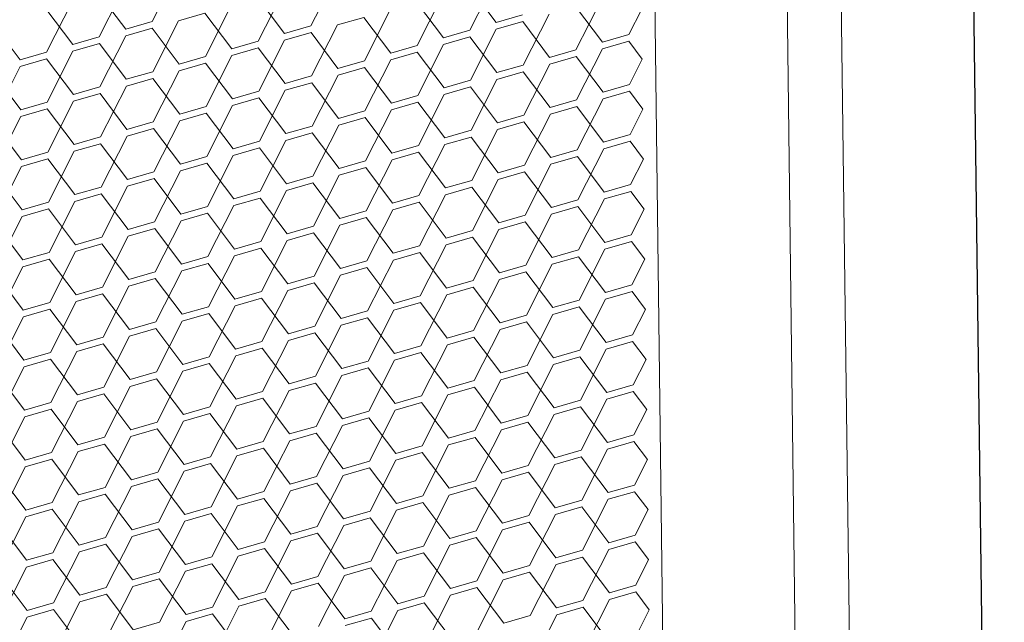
# Model space of a CAD drawing. Header units: millimetres. Extents: x 3925 to 5043, y -86 to 778.
# Tile 423 of 439: x 4968.87 to 4977.15, y 545.47 to 550.54. Entities that reach past the tile are written whole.
import ezdxf

# ---------------------------------------------------------------- set-up
doc = ezdxf.new("R2010")
doc.units = ezdxf.units.MM
doc.header["$LTSCALE"] = 46.255
doc.layers.add('H30K-DUST-FIDXF_CONTINUOUS_LINE', color=7, linetype='CONTINUOUS')
doc.layers.add('H30K-SPONGE-DXF_CONTINUOUS_LINE', color=7, linetype='CONTINUOUS')

msp = doc.modelspace()

# ---------------------------------------------------------------- linework, layer by layer
at = {"layer": 'H30K-DUST-FIDXF_CONTINUOUS_LINE', "color": 7, "linetype": 'Continuous', "lineweight": 0}
for p, q in [((4975.2506, 556.3884), (4975.5662, 531.4648)), ((4974.1468, 555.6212), (4974.4435, 532.1964)), ((4969.9801, 550.5238), (4970.1974, 550.9524)), ((4971.3167, 550.4876), (4971.534, 550.9163)), ((4972.6534, 550.4515), (4972.8706, 550.8802)), ((4969.5363, 550.3955), (4969.7536, 550.8242)), ((4970.873, 550.3594), (4971.0902, 550.788)), ((4972.8753, 550.5156), (4972.6488, 550.816)), ((4969.7582, 550.4596), (4969.5317, 550.76)), ((4971.0948, 550.4235), (4970.8683, 550.7239)), ((4972.2096, 550.3232), (4972.4269, 550.7519)), ((4973.5462, 550.2871), (4973.7635, 550.7158)), ((4969.3144, 550.3314), (4969.0879, 550.6318)), ((4969.0925, 550.2672), (4969.3098, 550.6959)), ((4970.4292, 550.2311), (4970.6465, 550.6598)), ((4971.7658, 550.195), (4971.9831, 550.6236)), ((4972.4315, 550.3874), (4972.205, 550.6878)), ((4973.7681, 550.3512), (4973.5416, 550.6516)), ((4973.99, 550.4154), (4974.0987, 550.6297)), ((4970.4246, 550.5956), (4970.2027, 550.5315)), ((4970.6511, 550.2952), (4970.4246, 550.5956)), ((4971.7612, 550.5595), (4971.5393, 550.4954)), ((4971.9877, 550.2591), (4971.7612, 550.5595)), ((4972.8753, 550.5156), (4973.0971, 550.5798)), ((4973.1025, 550.1588), (4973.3197, 550.5875)), ((4968.8707, 550.2031), (4968.6441, 550.5035)), ((4969.7582, 550.4596), (4969.9801, 550.5238)), ((4969.9808, 550.4674), (4969.7589, 550.4033)), ((4970.2073, 550.167), (4969.9808, 550.4674)), ((4969.9854, 550.1028), (4970.2027, 550.5315)), ((4971.0948, 550.4235), (4971.3167, 550.4876)), ((4971.3221, 550.0667), (4971.5393, 550.4954)), ((4972.6587, 550.0306), (4972.876, 550.4592)), ((4973.0979, 550.5234), (4972.876, 550.4592)), ((4973.3244, 550.223), (4973.0979, 550.5234)), ((4969.3144, 550.3314), (4969.5363, 550.3955)), ((4969.5416, 549.9746), (4969.7589, 550.4033)), ((4971.3174, 550.4313), (4971.0956, 550.3671)), ((4971.5439, 550.1308), (4971.3174, 550.4313)), ((4972.4315, 550.3874), (4972.6534, 550.4515)), ((4972.6541, 550.3951), (4972.4322, 550.331)), ((4972.8806, 550.0947), (4972.6541, 550.3951)), ((4973.7681, 550.3512), (4973.99, 550.4154)), ((4969.537, 550.3391), (4969.3151, 550.275)), ((4969.7635, 550.0387), (4969.537, 550.3391)), ((4970.6511, 550.2952), (4970.873, 550.3594)), ((4970.8737, 550.303), (4970.6518, 550.2389)), ((4971.1002, 550.0026), (4970.8737, 550.303)), ((4970.8783, 549.9384), (4971.0956, 550.3671)), ((4971.9877, 550.2591), (4972.2096, 550.3232)), ((4972.2149, 549.9023), (4972.4322, 550.331)), ((4973.5516, 549.8662), (4973.7689, 550.2949)), ((4973.9907, 550.359), (4973.7689, 550.2949)), ((4974.104, 550.2088), (4973.9907, 550.359)), ((4968.8707, 550.2031), (4969.0925, 550.2672)), ((4969.0933, 550.2109), (4968.8714, 550.1467)), ((4969.3198, 549.9104), (4969.0933, 550.2109)), ((4969.0979, 549.8463), (4969.3151, 550.275)), ((4970.2073, 550.167), (4970.4292, 550.2311)), ((4970.4345, 549.8102), (4970.6518, 550.2389)), ((4972.2103, 550.2669), (4971.9884, 550.2027)), ((4972.4368, 549.9664), (4972.2103, 550.2669)), ((4973.3244, 550.223), (4973.5462, 550.2871)), ((4973.547, 550.2307), (4973.3251, 550.1666)), ((4973.7735, 549.9303), (4973.547, 550.2307)), ((4973.9954, 549.9944), (4974.104, 550.2088)), ((4968.6541, 549.7181), (4968.8714, 550.1467)), ((4970.4299, 550.1747), (4970.208, 550.1106)), ((4970.6564, 549.8743), (4970.4299, 550.1747)), ((4971.5439, 550.1308), (4971.7658, 550.195)), ((4971.7665, 550.1386), (4971.5447, 550.0745)), ((4971.993, 549.8382), (4971.7665, 550.1386)), ((4971.7712, 549.774), (4971.9884, 550.2027)), ((4972.8806, 550.0947), (4973.1025, 550.1588)), ((4973.1078, 549.7379), (4973.3251, 550.1666)), ((4968.876, 549.7822), (4968.6495, 550.0826)), ((4969.7635, 550.0387), (4969.9854, 550.1028)), ((4969.9861, 550.0465), (4969.7642, 549.9823)), ((4970.2126, 549.7461), (4969.9861, 550.0465)), ((4969.9907, 549.6819), (4970.208, 550.1106)), ((4971.1002, 550.0026), (4971.3221, 550.0667)), ((4971.3274, 549.6458), (4971.5447, 550.0745)), ((4973.1032, 550.1025), (4972.8813, 550.0383)), ((4973.3297, 549.802), (4973.1032, 550.1025)), ((4969.3198, 549.9104), (4969.5416, 549.9746)), ((4969.547, 549.5537), (4969.7642, 549.9823)), ((4971.3228, 550.0103), (4971.1009, 549.9462)), ((4971.5493, 549.7099), (4971.3228, 550.0103)), ((4972.4368, 549.9664), (4972.6587, 550.0306)), ((4972.6594, 549.9742), (4972.4375, 549.9101)), ((4972.8859, 549.6738), (4972.6594, 549.9742)), ((4972.664, 549.6097), (4972.8813, 550.0383)), ((4973.7735, 549.9303), (4973.9954, 549.9944)), ((4969.5424, 549.9182), (4969.3205, 549.8541)), ((4969.7689, 549.6178), (4969.5424, 549.9182)), ((4970.6564, 549.8743), (4970.8783, 549.9384)), ((4970.879, 549.8821), (4970.6571, 549.8179)), ((4971.1055, 549.5817), (4970.879, 549.8821)), ((4970.8836, 549.5175), (4971.1009, 549.9462)), ((4971.993, 549.8382), (4972.2149, 549.9023)), ((4972.2203, 549.4814), (4972.4375, 549.9101)), ((4973.9961, 549.9381), (4973.7742, 549.8739)), ((4974.1093, 549.7879), (4973.9961, 549.9381)), ((4968.876, 549.7822), (4969.0979, 549.8463)), ((4969.1032, 549.4254), (4969.3205, 549.8541)), ((4970.2126, 549.7461), (4970.4345, 549.8102)), ((4970.4398, 549.3893), (4970.6571, 549.8179)), ((4972.2156, 549.8459), (4971.9938, 549.7818)), ((4972.4422, 549.5455), (4972.2156, 549.8459)), ((4973.3297, 549.802), (4973.5516, 549.8662)), ((4973.5523, 549.8098), (4973.3304, 549.7457)), ((4973.7788, 549.5094), (4973.5523, 549.8098)), ((4973.5569, 549.4453), (4973.7742, 549.8739)), ((4968.6594, 549.2971), (4968.8767, 549.7258)), ((4969.0986, 549.7899), (4968.8767, 549.7258)), ((4969.3251, 549.4895), (4969.0986, 549.7899)), ((4970.4352, 549.7538), (4970.2133, 549.6897)), ((4970.6617, 549.4534), (4970.4352, 549.7538)), ((4971.5493, 549.7099), (4971.7712, 549.774)), ((4971.7719, 549.7177), (4971.55, 549.6535)), ((4971.9984, 549.4173), (4971.7719, 549.7177)), ((4971.7765, 549.3531), (4971.9938, 549.7818)), ((4972.8859, 549.6738), (4973.1078, 549.7379)), ((4973.1131, 549.317), (4973.3304, 549.7457)), ((4974.0007, 549.5735), (4974.1093, 549.7879)), ((4968.8813, 549.3613), (4968.6548, 549.6617)), ((4969.7689, 549.6178), (4969.9907, 549.6819)), ((4969.9961, 549.261), (4970.2133, 549.6897)), ((4971.1055, 549.5817), (4971.3274, 549.6458)), ((4971.3327, 549.2249), (4971.55, 549.6535)), ((4973.1085, 549.6815), (4972.8866, 549.6174)), ((4973.335, 549.3811), (4973.1085, 549.6815)), ((4969.3251, 549.4895), (4969.547, 549.5537)), ((4969.5523, 549.1327), (4969.7696, 549.5614)), ((4969.9915, 549.6255), (4969.7696, 549.5614)), ((4970.218, 549.3251), (4969.9915, 549.6255)), ((4971.3281, 549.5894), (4971.1062, 549.5253)), ((4971.5546, 549.289), (4971.3281, 549.5894)), ((4972.4422, 549.5455), (4972.664, 549.6097)), ((4972.6648, 549.5533), (4972.4429, 549.4891)), ((4972.8913, 549.2529), (4972.6648, 549.5533)), ((4972.6694, 549.1887), (4972.8866, 549.6174)), ((4973.7788, 549.5094), (4974.0007, 549.5735)), ((4969.5477, 549.4973), (4969.3258, 549.4331)), ((4969.7742, 549.1969), (4969.5477, 549.4973)), ((4970.6617, 549.4534), (4970.8836, 549.5175)), ((4970.8843, 549.4611), (4970.6624, 549.397)), ((4971.1108, 549.1607), (4970.8843, 549.4611)), ((4970.8889, 549.0966), (4971.1062, 549.5253)), ((4971.9984, 549.4173), (4972.2203, 549.4814)), ((4972.2256, 549.0605), (4972.4429, 549.4891)), ((4974.0014, 549.5171), (4973.7795, 549.453)), ((4974.1146, 549.3669), (4974.0014, 549.5171)), ((4968.8813, 549.3613), (4969.1032, 549.4254)), ((4969.1085, 549.0045), (4969.3258, 549.4331)), ((4970.218, 549.3251), (4970.4398, 549.3893)), ((4970.4452, 548.9683), (4970.6624, 549.397)), ((4972.221, 549.425), (4971.9991, 549.3609)), ((4972.4475, 549.1246), (4972.221, 549.425)), ((4973.335, 549.3811), (4973.5569, 549.4453)), ((4973.5576, 549.3889), (4973.3357, 549.3247)), ((4973.7841, 549.0885), (4973.5576, 549.3889)), ((4973.5622, 549.0243), (4973.7795, 549.453)), ((4968.6648, 548.8762), (4968.882, 549.3049)), ((4969.1039, 549.369), (4968.882, 549.3049)), ((4969.3304, 549.0686), (4969.1039, 549.369)), ((4970.4406, 549.3329), (4970.2187, 549.2687)), ((4970.6671, 549.0325), (4970.4406, 549.3329)), ((4971.5546, 549.289), (4971.7765, 549.3531)), ((4971.7772, 549.2967), (4971.5553, 549.2326)), ((4972.0037, 548.9963), (4971.7772, 549.2967)), ((4971.7818, 548.9322), (4971.9991, 549.3609)), ((4972.8913, 549.2529), (4973.1131, 549.317)), ((4973.1185, 548.8961), (4973.3357, 549.3247)), ((4974.006, 549.1526), (4974.1146, 549.3669)), ((4968.8866, 548.9403), (4968.6601, 549.2407)), ((4969.7742, 549.1969), (4969.9961, 549.261)), ((4970.0014, 548.8401), (4970.2187, 549.2687)), ((4971.1108, 549.1607), (4971.3327, 549.2249)), ((4971.3381, 548.8039), (4971.5553, 549.2326)), ((4973.1139, 549.2606), (4972.892, 549.1965)), ((4973.3404, 548.9602), (4973.1139, 549.2606)), ((4969.3304, 549.0686), (4969.5523, 549.1327)), ((4969.5576, 548.7118), (4969.7749, 549.1405)), ((4969.9968, 549.2046), (4969.7749, 549.1405)), ((4970.2233, 548.9042), (4969.9968, 549.2046)), ((4971.3334, 549.1685), (4971.1115, 549.1043)), ((4971.5599, 548.8681), (4971.3334, 549.1685)), ((4972.4475, 549.1246), (4972.6694, 549.1887)), ((4972.6701, 549.1323), (4972.4482, 549.0682)), ((4972.8966, 548.8319), (4972.6701, 549.1323)), ((4972.6747, 548.7678), (4972.892, 549.1965)), ((4973.7841, 549.0885), (4974.006, 549.1526)), ((4969.553, 549.0763), (4969.3311, 549.0122)), ((4969.7795, 548.7759), (4969.553, 549.0763)), ((4970.6671, 549.0325), (4970.8889, 549.0966)), ((4970.8943, 548.6757), (4971.1115, 549.1043)), ((4972.0037, 548.9963), (4972.2256, 549.0605)), ((4972.2309, 548.6395), (4972.4482, 549.0682)), ((4974.0067, 549.0962), (4973.7848, 549.0321)), ((4974.12, 548.946), (4974.0067, 549.0962)), ((4968.8866, 548.9403), (4969.1085, 549.0045)), ((4969.1139, 548.5835), (4969.3311, 549.0122)), ((4970.2233, 548.9042), (4970.4452, 548.9683)), ((4970.4505, 548.5474), (4970.6678, 548.9761)), ((4970.8897, 549.0402), (4970.6678, 548.9761)), ((4971.1162, 548.7398), (4970.8897, 549.0402)), ((4972.2263, 549.0041), (4972.0044, 548.9399)), ((4972.4528, 548.7037), (4972.2263, 549.0041)), ((4973.3404, 548.9602), (4973.5622, 549.0243)), ((4973.563, 548.9679), (4973.3411, 548.9038)), ((4973.7895, 548.6675), (4973.563, 548.9679)), ((4973.5676, 548.6034), (4973.7848, 549.0321)), ((4968.6701, 548.4553), (4968.8874, 548.8839)), ((4969.1092, 548.9481), (4968.8874, 548.8839)), ((4969.3357, 548.6477), (4969.1092, 548.9481)), ((4970.4459, 548.9119), (4970.224, 548.8478)), ((4970.6724, 548.6115), (4970.4459, 548.9119)), ((4971.5599, 548.8681), (4971.7818, 548.9322)), ((4971.7872, 548.5113), (4972.0044, 548.9399)), ((4972.8966, 548.8319), (4973.1185, 548.8961)), ((4973.1238, 548.4751), (4973.3411, 548.9038)), ((4974.0113, 548.7317), (4974.12, 548.946)), ((4968.892, 548.5194), (4968.6655, 548.8198)), ((4969.7795, 548.7759), (4970.0014, 548.8401)), ((4970.0067, 548.4191), (4970.224, 548.8478)), ((4971.1162, 548.7398), (4971.3381, 548.8039)), ((4971.3434, 548.383), (4971.5607, 548.8117)), ((4971.7825, 548.8758), (4971.5607, 548.8117)), ((4972.009, 548.5754), (4971.7825, 548.8758)), ((4973.1192, 548.8397), (4972.8973, 548.7755)), ((4973.3457, 548.5393), (4973.1192, 548.8397)), ((4969.563, 548.2909), (4969.7802, 548.7195)), ((4970.0021, 548.7837), (4969.7802, 548.7195)), ((4970.2286, 548.4833), (4970.0021, 548.7837)), ((4971.3388, 548.7475), (4971.1169, 548.6834)), ((4971.5653, 548.4471), (4971.3388, 548.7475)), ((4972.4528, 548.7037), (4972.6747, 548.7678)), ((4972.68, 548.3469), (4972.8973, 548.7755)), ((4973.7895, 548.6675), (4974.0113, 548.7317)), ((4969.3357, 548.6477), (4969.5576, 548.7118)), ((4969.5583, 548.6554), (4969.3365, 548.5913)), ((4969.7849, 548.355), (4969.5583, 548.6554)), ((4970.6724, 548.6115), (4970.8943, 548.6757)), ((4970.8996, 548.2547), (4971.1169, 548.6834)), ((4972.009, 548.5754), (4972.2309, 548.6395)), ((4972.2363, 548.2186), (4972.4535, 548.6473)), ((4972.6754, 548.7114), (4972.4535, 548.6473)), ((4972.9019, 548.411), (4972.6754, 548.7114)), ((4974.0121, 548.6753), (4973.7902, 548.6111)), ((4974.1253, 548.5251), (4974.0121, 548.6753)), ((4968.892, 548.5194), (4969.1139, 548.5835)), ((4969.1192, 548.1626), (4969.3365, 548.5913)), ((4970.4558, 548.1265), (4970.6731, 548.5551)), ((4970.895, 548.6193), (4970.6731, 548.5551)), ((4971.1215, 548.3189), (4970.895, 548.6193)), ((4972.2316, 548.5831), (4972.0098, 548.519)), ((4972.4581, 548.2827), (4972.2316, 548.5831)), ((4973.3457, 548.5393), (4973.5676, 548.6034)), ((4973.5729, 548.1825), (4973.7902, 548.6111)), ((4969.1146, 548.5271), (4968.8927, 548.463)), ((4969.3411, 548.2267), (4969.1146, 548.5271)), ((4970.2286, 548.4833), (4970.4505, 548.5474)), ((4970.4512, 548.491), (4970.2293, 548.4269)), ((4970.6777, 548.1906), (4970.4512, 548.491)), ((4971.5653, 548.4471), (4971.7872, 548.5113)), ((4971.7925, 548.0903), (4972.0098, 548.519)), ((4972.9019, 548.411), (4973.1238, 548.4751)), ((4973.1291, 548.0542), (4973.3464, 548.4829)), ((4973.5683, 548.547), (4973.3464, 548.4829)), ((4973.7948, 548.2466), (4973.5683, 548.547)), ((4974.0167, 548.3107), (4974.1253, 548.5251)), ((4968.8973, 548.0985), (4968.6708, 548.3989)), ((4968.6754, 548.0343), (4968.8927, 548.463)), ((4969.7849, 548.355), (4970.0067, 548.4191)), ((4970.0121, 547.9982), (4970.2293, 548.4269)), ((4971.3487, 547.9621), (4971.566, 548.3907)), ((4971.7879, 548.4549), (4971.566, 548.3907)), ((4972.0144, 548.1545), (4971.7879, 548.4549)), ((4973.1245, 548.4187), (4972.9026, 548.3546)), ((4973.351, 548.1183), (4973.1245, 548.4187)), ((4970.0075, 548.3627), (4969.7856, 548.2986)), ((4970.234, 548.0623), (4970.0075, 548.3627)), ((4971.1215, 548.3189), (4971.3434, 548.383)), ((4971.3441, 548.3266), (4971.1222, 548.2625)), ((4971.5706, 548.0262), (4971.3441, 548.3266)), ((4972.4581, 548.2827), (4972.68, 548.3469)), ((4972.6854, 547.9259), (4972.9026, 548.3546)), ((4973.7948, 548.2466), (4974.0167, 548.3107)), ((4969.3411, 548.2267), (4969.563, 548.2909)), ((4969.5637, 548.2345), (4969.3418, 548.1703)), ((4969.7902, 547.9341), (4969.5637, 548.2345)), ((4969.5683, 547.8699), (4969.7856, 548.2986)), ((4970.6777, 548.1906), (4970.8996, 548.2547)), ((4970.9049, 547.8338), (4971.1222, 548.2625)), ((4972.0144, 548.1545), (4972.2363, 548.2186)), ((4972.2416, 547.7977), (4972.4589, 548.2263)), ((4972.6807, 548.2905), (4972.4589, 548.2263)), ((4972.9072, 547.9901), (4972.6807, 548.2905)), ((4974.0174, 548.2543), (4973.7955, 548.1902)), ((4974.1306, 548.1041), (4974.0174, 548.2543)), ((4968.8973, 548.0985), (4969.1192, 548.1626)), ((4969.1245, 547.7417), (4969.3418, 548.1703)), ((4970.9003, 548.1983), (4970.6784, 548.1342)), ((4971.1268, 547.8979), (4970.9003, 548.1983)), ((4972.237, 548.1622), (4972.0151, 548.0981)), ((4972.4635, 547.8618), (4972.237, 548.1622)), ((4973.351, 548.1183), (4973.5729, 548.1825)), ((4973.5782, 547.7615), (4973.7955, 548.1902)), ((4969.1199, 548.1062), (4968.898, 548.0421)), ((4969.3464, 547.8058), (4969.1199, 548.1062)), ((4970.234, 548.0623), (4970.4558, 548.1265)), ((4970.4566, 548.0701), (4970.2347, 548.0059)), ((4970.6831, 547.7697), (4970.4566, 548.0701)), ((4970.4612, 547.7055), (4970.6784, 548.1342)), ((4971.5706, 548.0262), (4971.7925, 548.0903)), ((4971.7978, 547.6694), (4972.0151, 548.0981)), ((4972.9072, 547.9901), (4973.1291, 548.0542)), ((4973.1345, 547.6333), (4973.3517, 548.0619)), ((4973.5736, 548.1261), (4973.3517, 548.0619)), ((4973.8001, 547.8257), (4973.5736, 548.1261)), ((4974.022, 547.8898), (4974.1306, 548.1041)), ((4968.9026, 547.6775), (4968.6761, 547.9779)), ((4968.6808, 547.6134), (4968.898, 548.0421)), ((4969.7902, 547.9341), (4970.0121, 547.9982)), ((4970.0174, 547.5773), (4970.2347, 548.0059)), ((4971.354, 547.5411), (4971.5713, 547.9698)), ((4971.7932, 548.0339), (4971.5713, 547.9698)), ((4972.0197, 547.7335), (4971.7932, 548.0339)), ((4973.1298, 547.9978), (4972.908, 547.9337)), ((4973.3564, 547.6974), (4973.1298, 547.9978)), ((4970.0128, 547.9418), (4969.7909, 547.8777)), ((4970.2393, 547.6414), (4970.0128, 547.9418)), ((4971.1268, 547.8979), (4971.3487, 547.9621)), ((4971.3494, 547.9057), (4971.1275, 547.8415)), ((4971.5759, 547.6053), (4971.3494, 547.9057)), ((4972.4635, 547.8618), (4972.6854, 547.9259)), ((4972.6907, 547.505), (4972.908, 547.9337)), ((4973.8001, 547.8257), (4974.022, 547.8898)), ((4969.3464, 547.8058), (4969.5683, 547.8699)), ((4969.569, 547.8135), (4969.3471, 547.7494)), ((4969.7955, 547.5131), (4969.569, 547.8135)), ((4969.5736, 547.449), (4969.7909, 547.8777)), ((4970.6831, 547.7697), (4970.9049, 547.8338)), ((4970.9103, 547.4129), (4971.1275, 547.8415)), ((4972.2469, 547.3767), (4972.4642, 547.8054)), ((4972.6861, 547.8695), (4972.4642, 547.8054)), ((4972.9126, 547.5691), (4972.6861, 547.8695)), ((4974.0227, 547.8334), (4973.8008, 547.7693)), ((4974.136, 547.6832), (4974.0227, 547.8334)), ((4968.9026, 547.6775), (4969.1245, 547.7417)), ((4969.1299, 547.3207), (4969.3471, 547.7494)), ((4970.9057, 547.7774), (4970.6838, 547.7133)), ((4971.1322, 547.477), (4970.9057, 547.7774)), ((4972.0197, 547.7335), (4972.2416, 547.7977)), ((4972.2423, 547.7413), (4972.0204, 547.6771)), ((4972.4688, 547.4409), (4972.2423, 547.7413)), ((4973.3564, 547.6974), (4973.5782, 547.7615)), ((4973.5836, 547.3406), (4973.8008, 547.7693)), ((4969.1252, 547.6853), (4968.9034, 547.6211)), ((4969.3517, 547.3849), (4969.1252, 547.6853)), ((4970.2393, 547.6414), (4970.4612, 547.7055)), ((4970.4619, 547.6491), (4970.24, 547.585)), ((4970.6884, 547.3487), (4970.4619, 547.6491)), ((4970.4665, 547.2846), (4970.6838, 547.7133)), ((4971.5759, 547.6053), (4971.7978, 547.6694)), ((4971.8031, 547.2485), (4972.0204, 547.6771)), ((4973.1398, 547.2123), (4973.3571, 547.641)), ((4973.579, 547.7051), (4973.3571, 547.641)), ((4973.8055, 547.4047), (4973.579, 547.7051)), ((4974.0273, 547.4689), (4974.136, 547.6832)), ((4968.908, 547.2566), (4968.6815, 547.557)), ((4968.6861, 547.1925), (4968.9034, 547.6211)), ((4969.7955, 547.5131), (4970.0174, 547.5773)), ((4970.0227, 547.1563), (4970.24, 547.585)), ((4971.7985, 547.613), (4971.5766, 547.5489)), ((4972.025, 547.3126), (4971.7985, 547.613)), ((4972.9126, 547.5691), (4973.1345, 547.6333)), ((4973.1352, 547.5769), (4972.9133, 547.5127)), ((4973.3617, 547.2765), (4973.1352, 547.5769)), ((4970.0181, 547.5209), (4969.7962, 547.4567)), ((4970.2446, 547.2205), (4970.0181, 547.5209)), ((4971.1322, 547.477), (4971.354, 547.5411)), ((4971.3548, 547.4847), (4971.1329, 547.4206)), ((4971.5813, 547.1843), (4971.3548, 547.4847)), ((4971.3594, 547.1202), (4971.5766, 547.5489)), ((4972.4688, 547.4409), (4972.6907, 547.505)), ((4972.696, 547.0841), (4972.9133, 547.5127)), ((4969.3517, 547.3849), (4969.5736, 547.449)), ((4969.5743, 547.3926), (4969.3525, 547.3285)), ((4969.8008, 547.0922), (4969.5743, 547.3926)), ((4969.579, 547.0281), (4969.7962, 547.4567)), ((4970.6884, 547.3487), (4970.9103, 547.4129)), ((4970.9156, 546.9919), (4971.1329, 547.4206)), ((4972.6914, 547.4486), (4972.4695, 547.3845)), ((4972.9179, 547.1482), (4972.6914, 547.4486)), ((4973.8055, 547.4047), (4974.0273, 547.4689)), ((4974.0281, 547.4125), (4973.8062, 547.3483)), ((4974.1413, 547.2623), (4974.0281, 547.4125)), ((4968.908, 547.2566), (4969.1299, 547.3207)), ((4969.1352, 546.8998), (4969.3525, 547.3285)), ((4970.911, 547.3565), (4970.6891, 547.2923)), ((4971.1375, 547.0561), (4970.911, 547.3565)), ((4972.025, 547.3126), (4972.2469, 547.3767)), ((4972.2476, 547.3203), (4972.0257, 547.2562)), ((4972.4741, 547.0199), (4972.2476, 547.3203)), ((4972.2523, 546.9558), (4972.4695, 547.3845)), ((4973.3617, 547.2765), (4973.5836, 547.3406)), ((4973.5889, 546.9197), (4973.8062, 547.3483)), ((4969.1306, 547.2643), (4968.9087, 547.2002)), ((4969.3571, 546.9639), (4969.1306, 547.2643)), ((4970.2446, 547.2205), (4970.4665, 547.2846)), ((4970.4672, 547.2282), (4970.2453, 547.1641)), ((4970.6937, 546.9278), (4970.4672, 547.2282)), ((4970.4718, 546.8637), (4970.6891, 547.2923)), ((4971.5813, 547.1843), (4971.8031, 547.2485)), ((4971.8085, 546.8275), (4972.0257, 547.2562)), ((4973.5843, 547.2842), (4973.3624, 547.2201)), ((4973.8108, 546.9838), (4973.5843, 547.2842)), ((4974.0327, 547.0479), (4974.1413, 547.2623)), ((4968.6914, 546.7715), (4968.9087, 547.2002)), ((4969.8008, 547.0922), (4970.0227, 547.1563)), ((4970.0281, 546.7354), (4970.2453, 547.1641)), ((4971.8039, 547.1921), (4971.582, 547.1279)), ((4972.0304, 546.8917), (4971.8039, 547.1921)), ((4972.9179, 547.1482), (4973.1398, 547.2123)), ((4973.1405, 547.1559), (4972.9186, 547.0918)), ((4973.367, 546.8555), (4973.1405, 547.1559)), ((4973.1451, 546.7914), (4973.3624, 547.2201)), ((4968.9133, 546.8357), (4968.6868, 547.1361)), ((4970.0234, 547.0999), (4969.8016, 547.0358)), ((4970.2499, 546.7995), (4970.0234, 547.0999)), ((4971.1375, 547.0561), (4971.3594, 547.1202)), ((4971.3601, 547.0638), (4971.1382, 546.9997)), ((4971.5866, 546.7634), (4971.3601, 547.0638)), ((4971.3647, 546.6993), (4971.582, 547.1279)), ((4972.4741, 547.0199), (4972.696, 547.0841)), ((4972.7014, 546.6631), (4972.9186, 547.0918)), ((4969.3571, 546.9639), (4969.579, 547.0281)), ((4969.5843, 546.6071), (4969.8016, 547.0358)), ((4970.6937, 546.9278), (4970.9156, 546.9919)), ((4970.9209, 546.571), (4971.1382, 546.9997)), ((4972.6967, 547.0277), (4972.4749, 546.9635)), ((4972.9232, 546.7273), (4972.6967, 547.0277)), ((4973.8108, 546.9838), (4974.0327, 547.0479)), ((4974.0334, 546.9915), (4973.8115, 546.9274)), ((4974.1466, 546.8413), (4974.0334, 546.9915)), ((4968.9133, 546.8357), (4969.1352, 546.8998)), ((4969.1405, 546.4789), (4969.3578, 546.9075)), ((4969.5797, 546.9717), (4969.3578, 546.9075)), ((4969.8062, 546.6713), (4969.5797, 546.9717)), ((4970.9163, 546.9355), (4970.6944, 546.8714)), ((4971.1428, 546.6351), (4970.9163, 546.9355)), ((4972.0304, 546.8917), (4972.2523, 546.9558)), ((4972.253, 546.8994), (4972.0311, 546.8353)), ((4972.4795, 546.599), (4972.253, 546.8994)), ((4972.2576, 546.5349), (4972.4749, 546.9635)), ((4973.367, 546.8555), (4973.5889, 546.9197)), ((4973.5942, 546.4987), (4973.8115, 546.9274)), ((4969.1359, 546.8434), (4968.914, 546.7793)), ((4969.3624, 546.543), (4969.1359, 546.8434)), ((4970.2499, 546.7995), (4970.4718, 546.8637)), ((4970.4772, 546.4427), (4970.6944, 546.8714)), ((4971.5866, 546.7634), (4971.8085, 546.8275)), ((4971.8138, 546.4066), (4972.0311, 546.8353)), ((4973.5896, 546.8633), (4973.3677, 546.7991)), ((4973.8161, 546.5629), (4973.5896, 546.8633)), ((4974.038, 546.627), (4974.1466, 546.8413)), ((4968.6967, 546.3506), (4968.914, 546.7793)), ((4969.8062, 546.6713), (4970.0281, 546.7354)), ((4970.0334, 546.3145), (4970.2507, 546.7431)), ((4970.4725, 546.8073), (4970.2507, 546.7431)), ((4970.699, 546.5069), (4970.4725, 546.8073)), ((4971.8092, 546.7711), (4971.5873, 546.707)), ((4972.0357, 546.4707), (4971.8092, 546.7711)), ((4972.9232, 546.7273), (4973.1451, 546.7914)), ((4973.1458, 546.735), (4972.924, 546.6709)), ((4973.3723, 546.4346), (4973.1458, 546.735)), ((4973.1505, 546.3705), (4973.3677, 546.7991)), ((4968.9186, 546.4147), (4968.6921, 546.7151)), ((4970.0288, 546.679), (4969.8069, 546.6149)), ((4970.2553, 546.3786), (4970.0288, 546.679)), ((4971.1428, 546.6351), (4971.3647, 546.6993)), ((4971.37, 546.2783), (4971.5873, 546.707)), ((4972.4795, 546.599), (4972.7014, 546.6631)), ((4972.7067, 546.2422), (4972.924, 546.6709)), ((4969.3624, 546.543), (4969.5843, 546.6071)), ((4969.5896, 546.1862), (4969.8069, 546.6149)), ((4970.699, 546.5069), (4970.9209, 546.571)), ((4970.9263, 546.1501), (4971.1435, 546.5787)), ((4971.3654, 546.6429), (4971.1435, 546.5787)), ((4971.5919, 546.3425), (4971.3654, 546.6429)), ((4972.7021, 546.6067), (4972.4802, 546.5426)), ((4972.9286, 546.3063), (4972.7021, 546.6067)), ((4973.8161, 546.5629), (4974.038, 546.627)), ((4974.0387, 546.5706), (4973.8168, 546.5065)), ((4974.152, 546.4204), (4974.0387, 546.5706)), ((4968.9186, 546.4147), (4969.1405, 546.4789)), ((4969.1458, 546.0579), (4969.3631, 546.4866)), ((4969.585, 546.5507), (4969.3631, 546.4866)), ((4969.8115, 546.2503), (4969.585, 546.5507)), ((4970.9216, 546.5146), (4970.6998, 546.4505)), ((4971.1482, 546.2142), (4970.9216, 546.5146)), ((4972.0357, 546.4707), (4972.2576, 546.5349)), ((4972.2629, 546.1139), (4972.4802, 546.5426)), ((4973.3723, 546.4346), (4973.5942, 546.4987)), ((4973.5996, 546.0778), (4973.8168, 546.5065)), ((4969.1412, 546.4225), (4968.9193, 546.3584)), ((4969.3677, 546.1221), (4969.1412, 546.4225)), ((4970.2553, 546.3786), (4970.4772, 546.4427)), ((4970.4825, 546.0218), (4970.6998, 546.4505)), ((4971.5919, 546.3425), (4971.8138, 546.4066)), ((4971.8191, 545.9857), (4972.0364, 546.4143)), ((4972.2583, 546.4785), (4972.0364, 546.4143)), ((4972.4848, 546.1781), (4972.2583, 546.4785)), ((4973.5949, 546.4423), (4973.3731, 546.3782)), ((4973.8214, 546.1419), (4973.5949, 546.4423)), ((4974.0433, 546.2061), (4974.152, 546.4204)), ((4968.7021, 545.9297), (4968.9193, 546.3584)), ((4969.8115, 546.2503), (4970.0334, 546.3145)), ((4970.0387, 545.8935), (4970.256, 546.3222)), ((4970.4779, 546.3863), (4970.256, 546.3222)), ((4970.7044, 546.0859), (4970.4779, 546.3863)), ((4971.8145, 546.3502), (4971.5926, 546.2861)), ((4972.041, 546.0498), (4971.8145, 546.3502)), ((4972.9286, 546.3063), (4973.1505, 546.3705)), ((4973.1512, 546.3141), (4972.9293, 546.25)), ((4973.3777, 546.0137), (4973.1512, 546.3141)), ((4973.1558, 545.9495), (4973.3731, 546.3782)), ((4968.924, 545.9938), (4968.6975, 546.2942)), ((4970.0341, 546.2581), (4969.8122, 546.194)), ((4970.2606, 545.9577), (4970.0341, 546.2581)), ((4971.1482, 546.2142), (4971.37, 546.2783)), ((4971.3754, 545.8574), (4971.5926, 546.2861)), ((4972.4848, 546.1781), (4972.7067, 546.2422)), ((4972.712, 545.8213), (4972.9293, 546.25)), ((4969.3677, 546.1221), (4969.5896, 546.1862)), ((4969.595, 545.7653), (4969.8122, 546.194)), ((4970.7044, 546.0859), (4970.9263, 546.1501)), ((4970.9316, 545.7291), (4971.1489, 546.1578)), ((4971.3708, 546.222), (4971.1489, 546.1578)), ((4971.5973, 545.9215), (4971.3708, 546.222)), ((4972.7074, 546.1858), (4972.4855, 546.1217)), ((4972.9339, 545.8854), (4972.7074, 546.1858)), ((4973.8214, 546.1419), (4974.0433, 546.2061)), ((4974.044, 546.1497), (4973.8222, 546.0856)), ((4974.1573, 545.9995), (4974.044, 546.1497)), ((4969.1512, 545.637), (4969.3684, 546.0657)), ((4969.5903, 546.1298), (4969.3684, 546.0657)), ((4969.8168, 545.8294), (4969.5903, 546.1298)), ((4970.927, 546.0937), (4970.7051, 546.0296)), ((4971.1535, 545.7933), (4970.927, 546.0937)), ((4972.041, 546.0498), (4972.2629, 546.1139)), ((4972.2682, 545.693), (4972.4855, 546.1217)), ((4973.3777, 546.0137), (4973.5996, 546.0778)), ((4973.6049, 545.6569), (4973.8222, 546.0856)), ((4968.924, 545.9938), (4969.1458, 546.0579)), ((4969.1466, 546.0016), (4968.9247, 545.9374)), ((4969.3731, 545.7011), (4969.1466, 546.0016)), ((4970.2606, 545.9577), (4970.4825, 546.0218)), ((4970.4878, 545.6009), (4970.7051, 546.0296)), ((4971.5973, 545.9215), (4971.8191, 545.9857)), ((4971.8245, 545.5648), (4972.0417, 545.9934)), ((4972.2636, 546.0576), (4972.0417, 545.9934)), ((4972.4901, 545.7571), (4972.2636, 546.0576)), ((4973.6003, 546.0214), (4973.3784, 545.9573)), ((4973.8268, 545.721), (4973.6003, 546.0214)), ((4974.0487, 545.7851), (4974.1573, 545.9995)), ((4968.7074, 545.5088), (4968.9247, 545.9374)), ((4970.0441, 545.4726), (4970.2613, 545.9013)), ((4970.4832, 545.9654), (4970.2613, 545.9013)), ((4970.7097, 545.665), (4970.4832, 545.9654)), ((4971.8199, 545.9293), (4971.598, 545.8652)), ((4972.0464, 545.6289), (4971.8199, 545.9293)), ((4972.9339, 545.8854), (4973.1558, 545.9495)), ((4973.1611, 545.5286), (4973.3784, 545.9573)), ((4968.9293, 545.5729), (4968.7028, 545.8733)), ((4969.8168, 545.8294), (4970.0387, 545.8935)), ((4970.0394, 545.8372), (4969.8176, 545.773)), ((4970.2659, 545.5368), (4970.0394, 545.8372)), ((4971.1535, 545.7933), (4971.3754, 545.8574)), ((4971.3807, 545.4365), (4971.598, 545.8652)), ((4972.4901, 545.7571), (4972.712, 545.8213)), ((4972.7173, 545.4004), (4972.9346, 545.829)), ((4973.1565, 545.8932), (4972.9346, 545.829)), ((4973.383, 545.5928), (4973.1565, 545.8932)), ((4969.3731, 545.7011), (4969.595, 545.7653)), ((4969.6003, 545.3444), (4969.8176, 545.773)), ((4970.9369, 545.3082), (4971.1542, 545.7369)), ((4971.3761, 545.801), (4971.1542, 545.7369)), ((4971.6026, 545.5006), (4971.3761, 545.801)), ((4972.7127, 545.7649), (4972.4908, 545.7008)), ((4972.9392, 545.4645), (4972.7127, 545.7649)), ((4973.8268, 545.721), (4974.0487, 545.7851)), ((4969.5957, 545.7089), (4969.3738, 545.6448)), ((4969.8222, 545.4085), (4969.5957, 545.7089)), ((4970.7097, 545.665), (4970.9316, 545.7291)), ((4970.9323, 545.6728), (4970.7104, 545.6086)), ((4971.1588, 545.3724), (4970.9323, 545.6728)), ((4972.0464, 545.6289), (4972.2682, 545.693)), ((4972.2736, 545.2721), (4972.4908, 545.7008)), ((4973.383, 545.5928), (4973.6049, 545.6569)), ((4973.6102, 545.236), (4973.8275, 545.6646)), ((4974.0494, 545.7288), (4973.8275, 545.6646)), ((4974.1626, 545.5786), (4974.0494, 545.7288)), ((4968.9293, 545.5729), (4969.1512, 545.637)), ((4969.1519, 545.5806), (4968.93, 545.5165)), ((4969.3784, 545.2802), (4969.1519, 545.5806)), ((4969.1565, 545.2161), (4969.3738, 545.6448)), ((4970.2659, 545.5368), (4970.4878, 545.6009)), ((4970.4932, 545.18), (4970.7104, 545.6086)), ((4971.8298, 545.1438), (4972.0471, 545.5725)), ((4972.269, 545.6366), (4972.0471, 545.5725)), ((4972.4955, 545.3362), (4972.269, 545.6366)), ((4973.6056, 545.6005), (4973.3837, 545.5364)), ((4973.8321, 545.3001), (4973.6056, 545.6005)), ((4974.054, 545.3642), (4974.1626, 545.5786)), ((4968.7127, 545.0878), (4968.93, 545.5165)), ((4970.4885, 545.5445), (4970.2667, 545.4804)), ((4970.715, 545.2441), (4970.4885, 545.5445)), ((4971.6026, 545.5006), (4971.8245, 545.5648)), ((4971.8252, 545.5084), (4971.6033, 545.4442)), ((4972.0517, 545.208), (4971.8252, 545.5084)), ((4972.9392, 545.4645), (4973.1611, 545.5286)), ((4973.1665, 545.1077), (4973.3837, 545.5364)), ((4969.8222, 545.4085), (4970.0441, 545.4726)), ((4970.0494, 545.0517), (4970.2667, 545.4804))]:
    msp.add_line(p, q, dxfattribs=at)
at = {"layer": 'H30K-SPONGE-DXF_CONTINUOUS_LINE', "color": 7, "linetype": 'Continuous'}
msp.add_line((4976.8, 557.8607), (4977.1492, 530.2898), dxfattribs=at)
at = {"layer": 'H30K-SPONGE-DXF_CONTINUOUS_LINE', "color": 7, "linetype": 'Continuous', "lineweight": 0}
msp.add_line((4976.0397, 529.9692), (4975.6906, 557.5401), dxfattribs=at)

doc.saveas('drawing.dxf')
